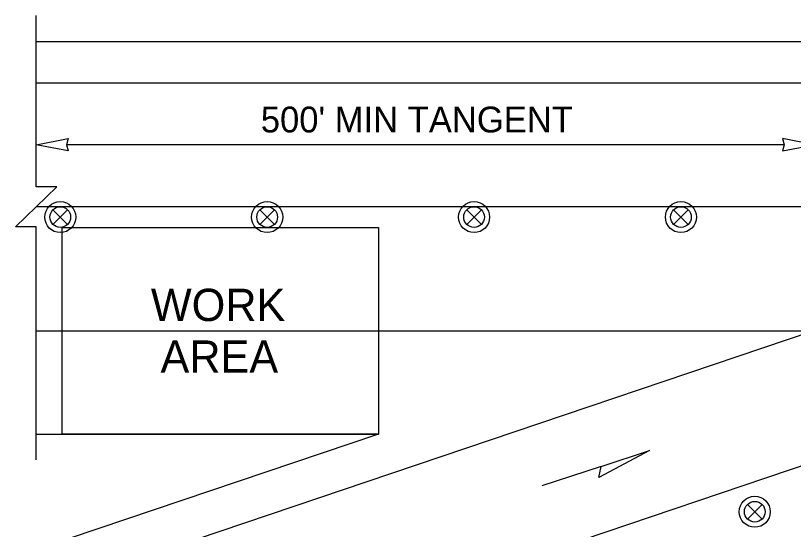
# Model space of a CAD drawing. Extents: x 99958 to 100136, y 99935 to 100013.
# Drawn here: x 100088.131 to 100090.537, y 99976.496 to 99978.087 of the extents above; entities that cross this region are included whole.
import ezdxf

# ---------------------------------------------------------------- set-up
doc = ezdxf.new("R2010")
doc.units = 0
for name, color, linetype in [('RD_ED_ShoulderPavedEdge', 7, 'Continuous'), ('RD_MK_LineEdgeYellow', 7, 'Continuous'), ('RD_MK_LineLane', 7, 'Continuous'), ('TR_WZ_TrafficSafetyDrum', 7, 'Continuous'), ('TR_WZ_WorkAreaLabel', 7, 'Continuous'), ('TR_WZ_WorkZoneDetails', 7, 'Continuous'), ('TR_WZ_WorkZoneTextCurrent', 7, 'Continuous')]:
    doc.layers.add(name, color=color, linetype=linetype)

msp = doc.modelspace()

# ---------------------------------------------------------------- linework, layer by layer
at = {"layer": 'RD_ED_ShoulderPavedEdge'}
for p, q in [((100088.195, 99978.0069), (100095.43, 99978.0069)), ((100088.195, 99976.7909), (100089.2533, 99976.7909)), ((100089.2533, 99976.7909), (100088.195, 99976.4338))]:
    msp.add_line(p, q, dxfattribs=at)
at = {"layer": 'RD_MK_LineEdgeYellow'}
for p, q in [((100088.195, 99977.8789), (100095.43, 99977.8789)), ((100088.195, 99977.1109), (100089.2533, 99977.1109)), ((100090.6655, 99976.7269), (100088.195, 99975.8927)), ((100089.2943, 99976.6692), (100088.195, 99976.298))]:
    msp.add_line(p, q, dxfattribs=at)
at = {"layer": 'RD_MK_LineLane'}
msp.add_lwpolyline([(100095.43, 99977.4949), (100088.195, 99977.4949)], dxfattribs=at)
at = {"layer": 'TR_WZ_TrafficSafetyDrum'}
for p, q in [((100088.2468, 99977.4855), (100088.292, 99977.4403)), ((100088.292, 99977.4855), (100088.2468, 99977.4403)), ((100088.8868, 99977.4855), (100088.932, 99977.4403)), ((100088.932, 99977.4855), (100088.8868, 99977.4403)), ((100089.5268, 99977.4855), (100089.572, 99977.4403)), ((100089.572, 99977.4855), (100089.5268, 99977.4403)), ((100090.1668, 99977.4855), (100090.212, 99977.4403)), ((100090.212, 99977.4855), (100090.1668, 99977.4403)), ((100090.3953, 99976.5731), (100090.4405, 99976.5278)), ((100090.4405, 99976.5731), (100090.3953, 99976.5278))]:
    msp.add_line(p, q, dxfattribs=at)
for centre, radius in [((100088.2694, 99977.4629), 0.048), ((100088.2694, 99977.4629), 0.048), ((100088.2694, 99977.4629), 0.032), ((100088.9094, 99977.4629), 0.048), ((100088.9094, 99977.4629), 0.048), ((100088.9094, 99977.4629), 0.032), ((100089.5494, 99977.4629), 0.048), ((100089.5494, 99977.4629), 0.048), ((100089.5494, 99977.4629), 0.032), ((100090.1894, 99977.4629), 0.048), ((100090.1894, 99977.4629), 0.048), ((100090.1894, 99977.4629), 0.032), ((100090.4179, 99976.5504), 0.048), ((100090.4179, 99976.5504), 0.048), ((100090.4179, 99976.5504), 0.032)]:
    msp.add_circle(centre, radius, dxfattribs=at)
at = {"layer": 'TR_WZ_WorkZoneDetails'}
for p, q in [((100090.5087, 99977.6869), (100088.2887, 99977.6869)), ((100089.2533, 99977.1109), (100090.6024, 99977.1109)), ((100090.6024, 99977.1109), (100089.2943, 99976.6692)), ((100089.9424, 99976.6908), (100089.7591, 99976.631))]:
    msp.add_line(p, q, dxfattribs=at)
msp.add_lwpolyline([(100088.195, 99976.7109), (100088.195, 99977.433), (100088.131, 99977.433), (100088.259, 99977.5569), (100088.195, 99977.5569), (100088.195, 99978.0869)], dxfattribs=at)
for points in [[(100088.195, 99977.6869), (100088.2933, 99977.7062), (100088.2887, 99977.6869), (100088.2933, 99977.6676)], [(100090.6024, 99977.6869), (100090.5041, 99977.7062), (100090.5087, 99977.6869), (100090.5041, 99977.6676)], [(100088.275, 99976.7909), (100088.275, 99977.4309), (100089.2533, 99977.4309), (100089.2533, 99976.7909)], [(100090.0919, 99976.7395), (100089.935, 99976.6559), (100089.9424, 99976.6908)]]:
    msp.add_lwpolyline(points, close=True, dxfattribs=at)

# ---------------------------------------------------------------- texts
at = {"layer": 'TR_WZ_WorkAreaLabel'}
for s, p in [('WORK', (100088.5496, 99977.1409)), ('AREA', (100088.5793, 99976.9809))]:
    msp.add_text(s, height=0.1, dxfattribs=at).set_placement(p)
at = {"layer": 'TR_WZ_WorkZoneTextCurrent'}
msp.add_text("500' MIN TANGENT", height=0.08, dxfattribs=at).set_placement((100088.8897, 99977.7249))

doc.saveas('drawing.dxf')
